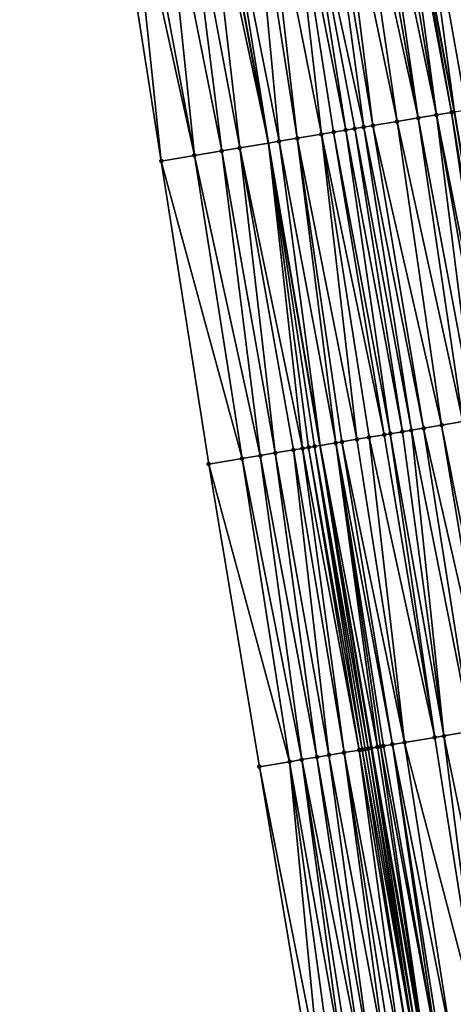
# Model space of a CAD drawing. Header units: feet. Extents: x 2004186 to 2014793, y 836912 to 864902.
# Tile 308 of 656: x 2010622 to 2010650, y 846880 to 846944. Entities that reach past the tile are written whole.
import ezdxf

# ---------------------------------------------------------------- set-up
doc = ezdxf.new("R2010")
doc.units = ezdxf.units.FT
doc.header["$LTSCALE"] = 100
doc.header["$MEASUREMENT"] = 0
for name, color, linetype, lineweight in [('EP_Travel Lane', 5, 'Continuous', 40), ('GPL_Skip Line', 2, 'Continuous', 40), ('Road Shots', 4, 'Continuous', 200), ('Road X-Section', 30, 'Continuous', 13)]:
    doc.layers.add(name, color=color, linetype=linetype, lineweight=lineweight)
doc.layers.add('I-77 SB_MM21-27-Surface-Border', color=7, linetype='Continuous')
doc.layers.add('I-77 SB_MM21-27-Surface-TIN', color=7, linetype='Continuous')

msp = doc.modelspace()

# ---------------------------------------------------------------- linework, layer by layer
at = {"layer": 'EP_Travel Lane'}
msp.add_polyline3d([(2010677.264115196, 846679.8957871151, 433.1142516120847), (2010674.736842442, 846699.3669876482, 433.2019053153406), (2010671.918678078, 846719.1672689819, 433.2887954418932), (2010669.100510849, 846738.9675704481, 433.3704934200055), (2010666.282339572, 846758.7679003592, 433.44465182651), (2010663.46416889, 846778.5682260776, 433.5199631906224), (2010660.486418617, 846798.082984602, 433.5868052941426), (2010657.443720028, 846817.8500829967, 433.6497154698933), (2010654.401015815, 846837.6172179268, 433.6997751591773), (2010651.358319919, 846857.3842988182, 433.7687299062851), (2010648.058648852, 846876.8005139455, 433.7910083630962), (2010644.69201647, 846896.5152054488, 433.823985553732), (2010641.325387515, 846916.2298768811, 433.8697861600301), (2010637.958757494, 846935.9445545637, 433.9117111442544), (2010634.370501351, 846955.1070964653, 433.9211570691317), (2010630.685063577, 846974.7646020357, 433.9494990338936), (2010626.999623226, 846994.4221213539, 433.9498742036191)], dxfattribs=at)
at = {"layer": 'GPL_Skip Line'}
msp.add_polyline3d([(2010689.671370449, 846681.4867430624, 433.6147614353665), (2010687.142786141, 846701.1469352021, 433.692900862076), (2010684.294927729, 846720.9430096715, 433.7648871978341), (2010681.44706819, 846740.7390919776, 433.8348604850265), (2010678.599226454, 846760.5350505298, 433.9372402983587), (2010675.751368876, 846780.3311191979, 434.0107750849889), (2010672.714771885, 846799.9708357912, 434.0703447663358), (2010669.633122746, 846819.7319318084, 434.1279852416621), (2010666.551469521, 846839.4930540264, 434.1764418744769), (2010663.469819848, 846859.2541534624, 434.2328747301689), (2010660.154789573, 846878.8243072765, 434.2630681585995), (2010656.799110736, 846898.5408359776, 434.2936234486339), (2010653.443432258, 846918.2573625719, 434.3255015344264), (2010650.08775645, 846937.9738734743, 434.3675181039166), (2010646.490264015, 846957.3922642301, 434.3824924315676), (2010642.843041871, 846977.0569805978, 434.4017730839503), (2010639.195819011, 846996.7217008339, 434.413337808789)], dxfattribs=at)
at = {"layer": 'I-77 SB_MM21-27-Surface-Border', "color": 3, "linetype": 'ByBlock', "lineweight": -2}
msp.add_polyline3d([(2010673.884149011, 846679.4623075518, 432.9953123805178), (2010670.968931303, 846698.8263281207, 433.0674297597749), (2010666.739734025, 846718.4241916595, 433.0905831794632), (2010663.698368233, 846738.1925145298, 433.1519247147), (2010660.063090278, 846757.8755828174, 433.2006553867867), (2010657.021733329, 846777.6438441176, 433.2781053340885), (2010653.840795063, 846797.0570058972, 433.3262892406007), (2010650.787043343, 846816.8224404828, 433.3743096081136), (2010647.535641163, 846836.5573088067, 433.4320947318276), (2010644.086575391, 846856.2616958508, 433.470451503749), (2010640.666767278, 846875.5638248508, 433.47801483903), (2010637.365264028, 846895.2894187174, 433.5099921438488), (2010634.063763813, 846915.0149944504, 433.5535251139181), (2010630.95951894, 846934.7735903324, 433.5939798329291), (2010627.962514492, 846953.8988942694, 433.6438019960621), (2010623.863398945, 846973.4784115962, 433.6356946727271), (2010621.729653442, 846993.4284968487, 433.7041223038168)], dxfattribs=at)
at = {"layer": 'I-77 SB_MM21-27-Surface-TIN', "color": 128, "linetype": 'ByBlock', "lineweight": -2}
for points in [[(2010650.171198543, 846958.0862983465, 434.5266224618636), (2010647.419680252, 846957.567504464, 434.4181996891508), (2010653.052443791, 846938.4698957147, 434.4811353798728)], [(2010645.650847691, 846957.2339907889, 434.3554305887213), (2010644.864700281, 846957.0857603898, 434.3319127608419), (2010648.910021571, 846937.7768313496, 434.3193519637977)], [(2010646.240458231, 846957.3451636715, 434.3728951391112), (2010645.650847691, 846957.2339907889, 434.3554305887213), (2010648.910021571, 846937.7768313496, 434.3193519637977)], [(2010646.240458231, 846957.3451636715, 434.3728951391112), (2010649.896312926, 846937.9418445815, 434.3592145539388), (2010646.490264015, 846957.3922642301, 434.3824924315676)], [(2010646.240458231, 846957.3451636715, 434.3728951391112), (2010648.910021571, 846937.7768313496, 434.3193519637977), (2010649.896312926, 846937.9418445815, 434.3592145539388)], [(2010647.419680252, 846957.567504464, 434.4181996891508), (2010646.490264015, 846957.3922642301, 434.3824924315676), (2010650.08775645, 846937.9738734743, 434.3675181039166)], [(2010649.896312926, 846937.9418445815, 434.3592145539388), (2010650.08775645, 846937.9738734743, 434.3675181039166), (2010646.490264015, 846957.3922642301, 434.3824924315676)], [(2010647.419680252, 846957.567504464, 434.4181996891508), (2010650.08775645, 846937.9738734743, 434.3675181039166), (2010650.882605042, 846938.1068532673, 434.4019933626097)], [(2010647.419680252, 846957.567504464, 434.4181996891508), (2010650.882605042, 846938.1068532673, 434.4019933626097), (2010653.052443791, 846938.4698957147, 434.4811353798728)], [(2010642.30971817, 846956.6040276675, 434.2219408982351), (2010641.523570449, 846956.455798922, 434.1949729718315), (2010644.767599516, 846937.0837659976, 434.1582018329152)], [(2010643.48894058, 846956.8263663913, 434.271561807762), (2010642.30971817, 846956.6040276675, 434.2219408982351), (2010646.345667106, 846937.3477786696, 434.2274340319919)], [(2010642.30971817, 846956.6040276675, 434.2219408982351), (2010644.767599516, 846937.0837659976, 434.1582018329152), (2010646.345667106, 846937.3477786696, 434.2274340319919)], [(2010644.275089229, 846956.9745902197, 434.3087887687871), (2010643.48894058, 846956.8263663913, 434.271561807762), (2010647.726473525, 846937.578806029, 434.2775740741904)], [(2010643.48894058, 846956.8263663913, 434.271561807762), (2010646.345667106, 846937.3477786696, 434.2274340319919), (2010647.726473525, 846937.578806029, 434.2775740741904)], [(2010644.864700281, 846957.0857603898, 434.3319127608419), (2010644.275089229, 846956.9745902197, 434.3087887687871), (2010647.726473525, 846937.578806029, 434.2775740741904)], [(2010644.864700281, 846957.0857603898, 434.3319127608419), (2010647.726473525, 846937.578806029, 434.2775740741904), (2010648.910021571, 846937.7768313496, 434.3193519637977)], [(2010639.165127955, 846956.0111091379, 434.1214707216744), (2010637.592831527, 846955.7146568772, 434.0566224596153), (2010641.414217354, 846936.5226705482, 434.0550395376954)], [(2010639.951275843, 846956.1593369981, 434.150285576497), (2010639.165127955, 846956.0111091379, 434.1214707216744), (2010642.99227707, 846936.7867302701, 434.0940894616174)], [(2010639.165127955, 846956.0111091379, 434.1214707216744), (2010642.203247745, 846936.6546972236, 434.076608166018), (2010642.99227707, 846936.7867302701, 434.0940894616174)], [(2010639.165127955, 846956.0111091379, 434.1214707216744), (2010641.414217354, 846936.5226705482, 434.0550395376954), (2010642.203247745, 846936.6546972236, 434.076608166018)], [(2010641.523570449, 846956.455798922, 434.1949729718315), (2010639.951275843, 846956.1593369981, 434.150285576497), (2010644.175825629, 846936.9847525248, 434.1378340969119)], [(2010639.951275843, 846956.1593369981, 434.150285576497), (2010643.584051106, 846936.8857428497, 434.1150302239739), (2010644.175825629, 846936.9847525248, 434.1378340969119)], [(2010639.951275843, 846956.1593369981, 434.150285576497), (2010642.99227707, 846936.7867302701, 434.0940894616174), (2010643.584051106, 846936.8857428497, 434.1150302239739)], [(2010641.523570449, 846956.455798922, 434.1949729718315), (2010644.175825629, 846936.9847525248, 434.1378340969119), (2010644.767599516, 846937.0837659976, 434.1582018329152)], [(2010636.806683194, 846955.5664313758, 434.022885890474), (2010634.841312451, 846955.1958671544, 433.9395213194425), (2010638.652601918, 846936.060631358, 433.94479789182)], [(2010637.592831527, 846955.7146568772, 434.0566224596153), (2010636.806683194, 846955.5664313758, 434.022885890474), (2010639.836152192, 846936.2586433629, 433.9951177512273)], [(2010636.806683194, 846955.5664313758, 434.022885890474), (2010638.652601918, 846936.060631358, 433.94479789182), (2010639.836152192, 846936.2586433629, 433.9951177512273)], [(2010637.592831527, 846955.7146568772, 434.0566224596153), (2010639.836152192, 846936.2586433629, 433.9951177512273), (2010641.414217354, 846936.5226705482, 434.0550395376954)], [(2010632.482868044, 846954.7511875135, 433.8448564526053), (2010631.107108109, 846954.4917947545, 433.7819192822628), (2010634.90468797, 846935.4336216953, 433.7672636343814)], [(2010636.08823953, 846935.631626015, 433.8225134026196), (2010633.858627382, 846955.010583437, 433.9011911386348), (2010632.482868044, 846954.7511875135, 433.8448564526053)], [(2010636.08823953, 846935.631626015, 433.8225134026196), (2010632.482868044, 846954.7511875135, 433.8448564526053), (2010634.90468797, 846935.4336216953, 433.7672636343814)], [(2010633.858627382, 846955.010583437, 433.9011911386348), (2010637.958757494, 846935.9445545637, 433.9117111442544), (2010634.370501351, 846955.1070964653, 433.9211570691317)], [(2010636.08823953, 846935.631626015, 433.8225134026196), (2010637.958757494, 846935.9445545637, 433.9117111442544), (2010633.858627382, 846955.010583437, 433.9011911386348)], [(2010634.841312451, 846955.1958671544, 433.9395213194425), (2010634.370501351, 846955.1070964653, 433.9211570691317), (2010637.958757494, 846935.9445545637, 433.9117111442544)], [(2010638.652601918, 846936.060631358, 433.94479789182), (2010634.841312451, 846955.1958671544, 433.9395213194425), (2010637.958757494, 846935.9445545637, 433.9117111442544)], [(2010628.945199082, 846954.0841805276, 433.6768307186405), (2010627.962514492, 846953.8988942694, 433.6438019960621), (2010630.95951894, 846934.7735903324, 433.5939798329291)], [(2010629.534810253, 846954.1953500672, 433.7012703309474), (2010628.945199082, 846954.0841805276, 433.6768307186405), (2010633.129359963, 846935.1366191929, 433.6818375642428)], [(2010628.945199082, 846954.0841805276, 433.6768307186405), (2010630.95951894, 846934.7735903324, 433.5939798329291), (2010633.129359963, 846935.1366191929, 433.6818375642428)], [(2010631.107108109, 846954.4917947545, 433.7819192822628), (2010629.534810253, 846954.1953500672, 433.7012703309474), (2010633.129359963, 846935.1366191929, 433.6818375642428)], [(2010631.107108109, 846954.4917947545, 433.7819192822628), (2010633.129359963, 846935.1366191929, 433.6818375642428), (2010634.90468797, 846935.4336216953, 433.7672636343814)], [(2010646.345667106, 846937.3477786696, 434.2274340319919), (2010644.767599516, 846937.0837659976, 434.1582018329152), (2010649.252652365, 846917.5561881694, 434.1739014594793)], [(2010647.726473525, 846937.578806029, 434.2775740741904), (2010646.345667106, 846937.3477786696, 434.2274340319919), (2010650.633459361, 846917.7872120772, 434.2262598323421)], [(2010646.345667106, 846937.3477786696, 434.2274340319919), (2010649.252652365, 846917.5561881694, 434.1739014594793), (2010650.633459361, 846917.7872120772, 434.2262598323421)], [(2010648.910021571, 846937.7768313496, 434.3193519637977), (2010647.726473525, 846937.578806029, 434.2775740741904), (2010651.422491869, 846917.9192261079, 434.255942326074)], [(2010647.726473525, 846937.578806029, 434.2775740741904), (2010650.633459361, 846917.7872120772, 434.2262598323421), (2010651.422491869, 846917.9192261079, 434.255942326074)], [(2010649.896312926, 846937.9418445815, 434.3592145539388), (2010648.910021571, 846937.7768313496, 434.3193519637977), (2010652.803299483, 846918.1502463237, 434.3106689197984)], [(2010648.910021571, 846937.7768313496, 434.3193519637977), (2010652.408784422, 846918.0842321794, 434.3004009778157), (2010652.803299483, 846918.1502463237, 434.3106689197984)], [(2010648.910021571, 846937.7768313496, 434.3193519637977), (2010651.422491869, 846917.9192261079, 434.255942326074), (2010652.408784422, 846918.0842321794, 434.3004009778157)], [(2010649.896312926, 846937.9418445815, 434.3592145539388), (2010653.197813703, 846918.2162654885, 434.3177162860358), (2010650.08775645, 846937.9738734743, 434.3675181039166)], [(2010649.896312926, 846937.9418445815, 434.3592145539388), (2010652.803299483, 846918.1502463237, 434.3106689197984), (2010653.197813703, 846918.2162654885, 434.3177162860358)], [(2010642.99227707, 846936.7867302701, 434.0940894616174), (2010642.203247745, 846936.6546972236, 434.076608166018), (2010645.899266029, 846916.9951176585, 434.0547314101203)], [(2010643.584051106, 846936.8857428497, 434.1150302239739), (2010642.99227707, 846936.7867302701, 434.0940894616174), (2010646.688296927, 846917.1271413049, 434.0782453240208)], [(2010642.99227707, 846936.7867302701, 434.0940894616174), (2010645.899266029, 846916.9951176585, 434.0547314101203), (2010646.688296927, 846917.1271413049, 434.0782453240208)], [(2010644.175825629, 846936.9847525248, 434.1378340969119), (2010643.584051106, 846936.8857428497, 434.1150302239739), (2010647.280069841, 846917.2261605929, 434.0948843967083)], [(2010643.584051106, 846936.8857428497, 434.1150302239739), (2010646.688296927, 846917.1271413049, 434.0782453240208), (2010647.280069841, 846917.2261605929, 434.0948843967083)], [(2010644.767599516, 846937.0837659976, 434.1582018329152), (2010644.175825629, 846936.9847525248, 434.1378340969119), (2010648.069102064, 846917.3581763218, 434.1234771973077)], [(2010644.175825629, 846936.9847525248, 434.1378340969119), (2010647.280069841, 846917.2261605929, 434.0948843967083), (2010648.069102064, 846917.3581763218, 434.1234771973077)], [(2010644.767599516, 846937.0837659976, 434.1582018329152), (2010648.069102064, 846917.3581763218, 434.1234771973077), (2010649.252652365, 846917.5561881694, 434.1739014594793)], [(2010638.652601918, 846936.060631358, 433.94479789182), (2010637.958757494, 846935.9445545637, 433.9117111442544), (2010641.325387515, 846916.2298768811, 433.8697861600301)], [(2010639.836152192, 846936.2586433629, 433.9951177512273), (2010638.652601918, 846936.060631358, 433.94479789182), (2010642.348620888, 846916.4010476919, 433.9255414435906)], [(2010638.652601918, 846936.060631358, 433.94479789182), (2010641.325387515, 846916.2298768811, 433.8697861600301), (2010642.348620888, 846916.4010476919, 433.9255414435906)], [(2010641.414217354, 846936.5226705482, 434.0550395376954), (2010639.836152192, 846936.2586433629, 433.9951177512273), (2010643.729426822, 846916.6320779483, 433.9738272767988)], [(2010639.836152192, 846936.2586433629, 433.9951177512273), (2010642.743137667, 846916.4670515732, 433.9423930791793), (2010643.729426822, 846916.6320779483, 433.9738272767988)], [(2010639.836152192, 846936.2586433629, 433.9951177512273), (2010642.348620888, 846916.4010476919, 433.9255414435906), (2010642.743137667, 846916.4670515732, 433.9423930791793)], [(2010642.203247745, 846936.6546972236, 434.076608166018), (2010641.414217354, 846936.5226705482, 434.0550395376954), (2010645.504749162, 846916.9291143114, 434.037537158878)], [(2010641.414217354, 846936.5226705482, 434.0550395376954), (2010644.518457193, 846916.7641047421, 433.9953220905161), (2010645.504749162, 846916.9291143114, 434.037537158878)], [(2010641.414217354, 846936.5226705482, 434.0550395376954), (2010643.729426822, 846916.6320779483, 433.9738272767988), (2010644.518457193, 846916.7641047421, 433.9953220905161)], [(2010642.203247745, 846936.6546972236, 434.076608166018), (2010645.504749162, 846916.9291143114, 434.037537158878), (2010645.899266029, 846916.9951176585, 434.0547314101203)], [(2010637.417155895, 846915.5760306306, 433.694717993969), (2010634.90468797, 846935.4336216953, 433.7672636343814), (2010633.129359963, 846935.1366191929, 433.6818375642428)], [(2010636.08823953, 846935.631626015, 433.8225134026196), (2010634.90468797, 846935.4336216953, 433.7672636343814), (2010638.403448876, 846915.7410341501, 433.740813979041)], [(2010638.403448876, 846915.7410341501, 433.740813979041), (2010634.90468797, 846935.4336216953, 433.7672636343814), (2010637.417155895, 846915.5760306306, 433.694717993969)], [(2010636.08823953, 846935.631626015, 433.8225134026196), (2010640.178775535, 846916.0380447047, 433.8210797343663), (2010637.958757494, 846935.9445545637, 433.9117111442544)], [(2010636.08823953, 846935.631626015, 433.8225134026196), (2010638.403448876, 846915.7410341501, 433.740813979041), (2010639.587000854, 846915.9390359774, 433.7976660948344)], [(2010636.08823953, 846935.631626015, 433.8225134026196), (2010639.587000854, 846915.9390359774, 433.7976660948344), (2010640.178775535, 846916.0380447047, 433.8210797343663)], [(2010640.967807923, 846916.1700594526, 433.8503018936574), (2010641.325387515, 846916.2298768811, 433.8697861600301), (2010637.958757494, 846935.9445545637, 433.9117111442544)], [(2010640.967807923, 846916.1700594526, 433.8503018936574), (2010637.958757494, 846935.9445545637, 433.9117111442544), (2010640.573291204, 846916.1040552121, 433.8336807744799)], [(2010640.573291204, 846916.1040552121, 433.8336807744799), (2010637.958757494, 846935.9445545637, 433.9117111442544), (2010640.178775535, 846916.0380447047, 433.8210797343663)], [(2010636.233605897, 846915.3780169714, 433.6454559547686), (2010633.129359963, 846935.1366191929, 433.6818375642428), (2010630.95951894, 846934.7735903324, 433.5939798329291)], [(2010636.233605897, 846915.3780169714, 433.6454559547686), (2010630.95951894, 846934.7735903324, 433.5939798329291), (2010634.063763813, 846915.0149944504, 433.5535251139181)], [(2010637.417155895, 846915.5760306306, 433.694717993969), (2010633.129359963, 846935.1366191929, 433.6818375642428), (2010636.233605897, 846915.3780169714, 433.6454559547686)], [(2010649.252652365, 846917.5561881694, 434.1739014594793), (2010648.069102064, 846917.3581763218, 434.1234771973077), (2010652.554154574, 846897.8306005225, 434.1379702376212)], [(2010650.633459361, 846917.7872120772, 434.2262598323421), (2010649.252652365, 846917.5561881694, 434.1739014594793), (2010653.145929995, 846897.9296048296, 434.164217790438)], [(2010649.252652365, 846917.5561881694, 434.1739014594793), (2010652.554154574, 846897.8306005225, 434.1379702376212), (2010653.145929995, 846897.9296048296, 434.164217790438)], [(2010645.504749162, 846916.9291143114, 434.037537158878), (2010644.518457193, 846916.7641047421, 433.9953220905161), (2010648.806251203, 846897.2035276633, 434.0009753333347)], [(2010645.899266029, 846916.9951176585, 434.0547314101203), (2010645.504749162, 846916.9291143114, 434.037537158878), (2010648.806251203, 846897.2035276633, 434.0009753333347)], [(2010646.688296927, 846917.1271413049, 434.0782453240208), (2010645.899266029, 846916.9951176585, 434.0547314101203), (2010649.398025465, 846897.3025388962, 434.022780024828)], [(2010645.899266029, 846916.9951176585, 434.0547314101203), (2010648.806251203, 846897.2035276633, 434.0009753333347), (2010649.398025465, 846897.3025388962, 434.022780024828)], [(2010647.280069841, 846917.2261605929, 434.0948843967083), (2010646.688296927, 846917.1271413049, 434.0782453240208), (2010649.398025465, 846897.3025388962, 434.022780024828)], [(2010648.069102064, 846917.3581763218, 434.1234771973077), (2010647.280069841, 846917.2261605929, 434.0948843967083), (2010651.173345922, 846897.5995865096, 434.0792680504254)], [(2010647.280069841, 846917.2261605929, 434.0948843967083), (2010649.398025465, 846897.3025388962, 434.022780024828), (2010651.173345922, 846897.5995865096, 434.0792680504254)], [(2010648.069102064, 846917.3581763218, 434.1234771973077), (2010651.173345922, 846897.5995865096, 434.0792680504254), (2010652.554154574, 846897.8306005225, 434.1379702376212)], [(2010640.967807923, 846916.1700594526, 433.8503018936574), (2010640.573291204, 846916.1040552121, 433.8336807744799), (2010644.072050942, 846896.4114746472, 433.8029000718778)], [(2010640.967807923, 846916.1700594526, 433.8503018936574), (2010644.466564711, 846896.477496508, 433.8082169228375), (2010641.325387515, 846916.2298768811, 433.8697861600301)], [(2010640.967807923, 846916.1700594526, 433.8503018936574), (2010644.072050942, 846896.4114746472, 433.8029000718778), (2010644.269306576, 846896.4444930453, 433.8007680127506)], [(2010640.967807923, 846916.1700594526, 433.8503018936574), (2010644.269306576, 846896.4444930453, 433.8007680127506), (2010644.466564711, 846896.477496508, 433.8082169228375)], [(2010642.348620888, 846916.4010476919, 433.9255414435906), (2010641.325387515, 846916.2298768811, 433.8697861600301), (2010645.058345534, 846896.5764685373, 433.855170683)], [(2010644.663824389, 846896.5104907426, 433.8215855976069), (2010644.69201647, 846896.5152054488, 433.823985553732), (2010641.325387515, 846916.2298768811, 433.8697861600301)], [(2010645.058345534, 846896.5764685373, 433.855170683), (2010641.325387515, 846916.2298768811, 433.8697861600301), (2010644.69201647, 846896.5152054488, 433.823985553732)], [(2010644.663824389, 846896.5104907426, 433.8215855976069), (2010641.325387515, 846916.2298768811, 433.8697861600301), (2010644.466564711, 846896.477496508, 433.8082169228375)], [(2010642.743137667, 846916.4670515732, 433.9423930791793), (2010642.348620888, 846916.4010476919, 433.9255414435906), (2010646.044639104, 846896.7414685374, 433.9035215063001)], [(2010642.348620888, 846916.4010476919, 433.9255414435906), (2010645.452864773, 846896.6424577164, 433.8814524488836), (2010646.044639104, 846896.7414685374, 433.9035215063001)], [(2010642.348620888, 846916.4010476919, 433.9255414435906), (2010645.255605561, 846896.6094606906, 433.869874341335), (2010645.452864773, 846896.6424577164, 433.8814524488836)], [(2010642.348620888, 846916.4010476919, 433.9255414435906), (2010645.058345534, 846896.5764685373, 433.855170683), (2010645.255605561, 846896.6094606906, 433.869874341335)], [(2010643.729426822, 846916.6320779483, 433.9738272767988), (2010642.743137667, 846916.4670515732, 433.9423930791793), (2010646.833670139, 846896.8734913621, 433.9275603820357)], [(2010642.743137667, 846916.4670515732, 433.9423930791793), (2010646.044639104, 846896.7414685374, 433.9035215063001), (2010646.833670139, 846896.8734913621, 433.9275603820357)], [(2010644.518457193, 846916.7641047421, 433.9953220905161), (2010643.729426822, 846916.6320779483, 433.9738272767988), (2010646.833670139, 846896.8734913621, 433.9275603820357)], [(2010644.518457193, 846916.7641047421, 433.9953220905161), (2010646.833670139, 846896.8734913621, 433.9275603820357), (2010648.806251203, 846897.2035276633, 434.0009753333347)], [(2010637.417155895, 846915.5760306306, 433.694717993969), (2010636.233605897, 846915.3780169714, 433.6454559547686), (2010640.126883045, 846895.7514365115, 433.633960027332)], [(2010638.403448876, 846915.7410341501, 433.740813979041), (2010637.417155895, 846915.5760306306, 433.694717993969), (2010641.113174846, 846895.9164470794, 433.6755317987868)], [(2010637.417155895, 846915.5760306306, 433.694717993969), (2010640.126883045, 846895.7514365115, 433.633960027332), (2010641.113174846, 846895.9164470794, 433.6755317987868)], [(2010639.587000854, 846915.9390359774, 433.7976660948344), (2010638.403448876, 846915.7410341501, 433.740813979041), (2010641.902210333, 846896.048443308, 433.7166319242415)], [(2010638.403448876, 846915.7410341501, 433.740813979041), (2010641.113174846, 846895.9164470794, 433.6755317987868), (2010641.902210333, 846896.048443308, 433.7166319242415)], [(2010640.178775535, 846916.0380447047, 433.8210797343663), (2010639.587000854, 846915.9390359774, 433.7976660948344), (2010642.88850176, 846896.2134561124, 433.756768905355)], [(2010639.587000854, 846915.9390359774, 433.7976660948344), (2010641.902210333, 846896.048443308, 433.7166319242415), (2010642.88850176, 846896.2134561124, 433.756768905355)], [(2010640.573291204, 846916.1040552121, 433.8336807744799), (2010640.178775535, 846916.0380447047, 433.8210797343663), (2010643.874793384, 846896.3784677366, 433.7976629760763)], [(2010640.178775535, 846916.0380447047, 433.8210797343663), (2010642.88850176, 846896.2134561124, 433.756768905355), (2010643.874793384, 846896.3784677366, 433.7976629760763)], [(2010640.573291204, 846916.1040552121, 433.8336807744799), (2010643.874793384, 846896.3784677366, 433.7976629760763), (2010644.072050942, 846896.4114746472, 433.8029000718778)], [(2010636.233605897, 846915.3780169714, 433.6454559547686), (2010634.063763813, 846915.0149944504, 433.5535251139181), (2010639.337849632, 846895.6194278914, 433.6008091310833)], [(2010639.337849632, 846895.6194278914, 433.6008091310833), (2010634.063763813, 846915.0149944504, 433.5535251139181), (2010637.365264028, 846895.2894187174, 433.5099921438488)], [(2010636.233605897, 846915.3780169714, 433.6454559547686), (2010639.337849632, 846895.6194278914, 433.6008091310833), (2010640.126883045, 846895.7514365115, 433.633960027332)], [(2010651.173345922, 846897.5995865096, 434.0792680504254), (2010649.398025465, 846897.3025388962, 434.022780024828), (2010653.488559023, 846877.7089722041, 434.0120480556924)], [(2010648.806251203, 846897.2035276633, 434.0009753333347), (2010646.833670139, 846896.8734913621, 433.9275603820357), (2010651.910493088, 846877.4449496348, 433.9491650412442)], [(2010649.398025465, 846897.3025388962, 434.022780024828), (2010648.806251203, 846897.2035276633, 434.0009753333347), (2010651.910493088, 846877.4449496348, 433.9491650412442)], [(2010649.398025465, 846897.3025388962, 434.022780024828), (2010651.910493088, 846877.4449496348, 433.9491650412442), (2010653.488559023, 846877.7089722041, 434.0120480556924)], [(2010643.874793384, 846896.3784677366, 433.7976629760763), (2010642.88850176, 846896.2134561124, 433.756768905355), (2010646.584518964, 846876.553883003, 433.7308148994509)], [(2010644.072050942, 846896.4114746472, 433.8029000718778), (2010643.874793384, 846896.3784677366, 433.7976629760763), (2010647.176294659, 846876.652885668, 433.7581158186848)], [(2010643.874793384, 846896.3784677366, 433.7976629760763), (2010646.584518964, 846876.553883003, 433.7308148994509), (2010647.176294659, 846876.652885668, 433.7581158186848)], [(2010644.269306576, 846896.4444930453, 433.8007680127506), (2010644.072050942, 846896.4114746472, 433.8029000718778), (2010647.57080867, 846876.7189060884, 433.7643565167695)], [(2010644.072050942, 846896.4114746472, 433.8029000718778), (2010647.176294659, 846876.652885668, 433.7581158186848), (2010647.57080867, 846876.7189060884, 433.7643565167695)], [(2010644.466564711, 846896.477496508, 433.8082169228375), (2010644.269306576, 846896.4444930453, 433.8007680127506), (2010647.57080867, 846876.7189060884, 433.7643565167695)], [(2010644.663824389, 846896.5104907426, 433.8215855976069), (2010644.466564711, 846896.477496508, 433.8082169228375), (2010647.768067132, 846876.7519075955, 433.7730598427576)], [(2010644.466564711, 846896.477496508, 433.8082169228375), (2010647.57080867, 846876.7189060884, 433.7643565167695), (2010647.768067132, 846876.7519075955, 433.7730598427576)], [(2010644.663824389, 846896.5104907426, 433.8215855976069), (2010648.058648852, 846876.8005139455, 433.7910083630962), (2010644.69201647, 846896.5152054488, 433.823985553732)], [(2010644.663824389, 846896.5104907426, 433.8215855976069), (2010647.768067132, 846876.7519075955, 433.7730598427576), (2010648.058648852, 846876.8005139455, 433.7910083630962)], [(2010645.058345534, 846896.5764685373, 433.855170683), (2010644.69201647, 846896.5152054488, 433.823985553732), (2010648.162585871, 846876.8178997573, 433.797428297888)], [(2010648.162585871, 846876.8178997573, 433.797428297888), (2010644.69201647, 846896.5152054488, 433.823985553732), (2010648.058648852, 846876.8005139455, 433.7910083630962)], [(2010645.255605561, 846896.6094606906, 433.869874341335), (2010645.058345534, 846896.5764685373, 433.855170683), (2010648.162585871, 846876.8178997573, 433.797428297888)], [(2010645.452864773, 846896.6424577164, 433.8814524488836), (2010645.255605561, 846896.6094606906, 433.869874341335), (2010648.951624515, 846876.9498771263, 433.8506265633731)], [(2010645.255605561, 846896.6094606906, 433.869874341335), (2010648.162585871, 846876.8178997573, 433.797428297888), (2010648.951624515, 846876.9498771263, 433.8506265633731)], [(2010646.044639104, 846896.7414685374, 433.9035215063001), (2010645.452864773, 846896.6424577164, 433.8814524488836), (2010648.951624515, 846876.9498771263, 433.8506265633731)], [(2010646.833670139, 846896.8734913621, 433.9275603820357), (2010646.044639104, 846896.7414685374, 433.9035215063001), (2010649.937912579, 846877.1149100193, 433.8778766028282)], [(2010646.044639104, 846896.7414685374, 433.9035215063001), (2010649.14888277, 846876.9828798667, 433.8585387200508), (2010649.937912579, 846877.1149100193, 433.8778766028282)], [(2010646.044639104, 846896.7414685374, 433.9035215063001), (2010648.951624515, 846876.9498771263, 433.8506265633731), (2010649.14888277, 846876.9828798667, 433.8585387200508)], [(2010646.833670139, 846896.8734913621, 433.9275603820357), (2010649.937912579, 846877.1149100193, 433.8778766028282), (2010651.910493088, 846877.4449496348, 433.9491650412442)], [(2010640.126883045, 846895.7514365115, 433.633960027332), (2010639.337849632, 846895.6194278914, 433.6008091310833), (2010642.836609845, 846875.9268444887, 433.5717889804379)], [(2010641.113174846, 846895.9164470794, 433.6755317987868), (2010640.126883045, 846895.7514365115, 433.633960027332), (2010644.020160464, 846876.1248544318, 433.6234312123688)], [(2010640.126883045, 846895.7514365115, 433.633960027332), (2010643.231126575, 846875.9928486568, 433.5884552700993), (2010644.020160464, 846876.1248544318, 433.6234312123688)], [(2010640.126883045, 846895.7514365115, 433.633960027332), (2010642.836609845, 846875.9268444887, 433.5717889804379), (2010643.231126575, 846875.9928486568, 433.5884552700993)], [(2010641.902210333, 846896.048443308, 433.7166319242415), (2010641.113174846, 846895.9164470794, 433.6755317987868), (2010644.611935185, 846876.2238629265, 433.6469925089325)], [(2010641.113174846, 846895.9164470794, 433.6755317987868), (2010644.020160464, 846876.1248544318, 433.6234312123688), (2010644.611935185, 846876.2238629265, 433.6469925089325)], [(2010642.88850176, 846896.2134561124, 433.756768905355), (2010641.902210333, 846896.048443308, 433.7166319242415), (2010645.598229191, 846876.3888603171, 433.6970170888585)], [(2010641.902210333, 846896.048443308, 433.7166319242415), (2010644.611935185, 846876.2238629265, 433.6469925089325), (2010645.598229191, 846876.3888603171, 433.6970170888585)], [(2010642.88850176, 846896.2134561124, 433.756768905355), (2010645.992745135, 846876.4548691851, 433.7106685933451), (2010646.584518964, 846876.553883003, 433.7308148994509)], [(2010642.88850176, 846896.2134561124, 433.756768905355), (2010645.598229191, 846876.3888603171, 433.6970170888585), (2010645.992745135, 846876.4548691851, 433.7106685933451)], [(2010639.337849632, 846895.6194278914, 433.6008091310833), (2010637.365264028, 846895.2894187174, 433.5099921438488), (2010641.258543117, 846875.6628266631, 433.5058627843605)], [(2010637.365264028, 846895.2894187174, 433.5099921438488), (2010640.666767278, 846875.5638248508, 433.47801483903), (2010641.258543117, 846875.6628266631, 433.5058627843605)], [(2010639.337849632, 846895.6194278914, 433.6008091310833), (2010642.047575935, 846875.7948388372, 433.5367336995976), (2010642.836609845, 846875.9268444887, 433.5717889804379)], [(2010639.337849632, 846895.6194278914, 433.6008091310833), (2010641.258543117, 846875.6628266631, 433.5058627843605), (2010642.047575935, 846875.7948388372, 433.5367336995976)]]:
    msp.add_3dface(points, dxfattribs=at)
at = {"layer": 'Road Shots', "lineweight": 100}
for p in [(2010646.345667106, 846937.3477786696, 434.2274340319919), (2010647.726473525, 846937.578806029, 434.2775740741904), (2010648.910021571, 846937.7768313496, 434.3193519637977), (2010649.896312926, 846937.9418445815, 434.3592145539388), (2010642.99227707, 846936.7867302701, 434.0940894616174), (2010643.584051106, 846936.8857428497, 434.1150302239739), (2010644.175825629, 846936.9847525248, 434.1378340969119), (2010644.767599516, 846937.0837659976, 434.1582018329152), (2010638.652601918, 846936.060631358, 433.94479789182), (2010639.836152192, 846936.2586433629, 433.9951177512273), (2010641.414217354, 846936.5226705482, 434.0550395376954), (2010642.203247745, 846936.6546972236, 434.076608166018), (2010634.90468797, 846935.4336216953, 433.7672636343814), (2010636.08823953, 846935.631626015, 433.8225134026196), (2010630.95951894, 846934.7735903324, 433.5939798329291), (2010633.129359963, 846935.1366191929, 433.6818375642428), (2010649.252652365, 846917.5561881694, 434.1739014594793), (2010645.504749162, 846916.9291143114, 434.037537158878), (2010645.899266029, 846916.9951176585, 434.0547314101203), (2010646.688296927, 846917.1271413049, 434.0782453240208), (2010647.280069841, 846917.2261605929, 434.0948843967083), (2010648.069102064, 846917.3581763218, 434.1234771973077), (2010640.967807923, 846916.1700594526, 433.8503018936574), (2010642.348620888, 846916.4010476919, 433.9255414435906), (2010642.743137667, 846916.4670515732, 433.9423930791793), (2010643.729426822, 846916.6320779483, 433.9738272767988), (2010644.518457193, 846916.7641047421, 433.9953220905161), (2010637.417155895, 846915.5760306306, 433.694717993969), (2010638.403448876, 846915.7410341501, 433.740813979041), (2010639.587000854, 846915.9390359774, 433.7976660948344), (2010640.178775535, 846916.0380447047, 433.8210797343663), (2010640.573291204, 846916.1040552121, 433.8336807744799), (2010634.063763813, 846915.0149944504, 433.5535251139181), (2010636.233605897, 846915.3780169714, 433.6454559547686), (2010648.806251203, 846897.2035276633, 434.0009753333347), (2010649.398025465, 846897.3025388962, 434.022780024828), (2010643.874793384, 846896.3784677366, 433.7976629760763), (2010644.072050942, 846896.4114746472, 433.8029000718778), (2010644.269306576, 846896.4444930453, 433.8007680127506), (2010644.466564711, 846896.477496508, 433.8082169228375), (2010644.663824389, 846896.5104907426, 433.8215855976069), (2010645.058345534, 846896.5764685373, 433.855170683), (2010645.255605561, 846896.6094606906, 433.869874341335), (2010645.452864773, 846896.6424577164, 433.8814524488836), (2010646.044639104, 846896.7414685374, 433.9035215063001), (2010646.833670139, 846896.8734913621, 433.9275603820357), (2010640.126883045, 846895.7514365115, 433.633960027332), (2010641.113174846, 846895.9164470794, 433.6755317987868), (2010641.902210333, 846896.048443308, 433.7166319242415), (2010642.88850176, 846896.2134561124, 433.756768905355), (2010637.365264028, 846895.2894187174, 433.5099921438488), (2010639.337849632, 846895.6194278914, 433.6008091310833)]:
    msp.add_point(p, dxfattribs=at)
at = {"layer": 'Road X-Section', "extrusion": (-0.1650751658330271, 0.9862797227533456, 0.001580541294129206), "elevation": 503410.0399284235, "flags": 128}
msp.add_lwpolyline([(-2122855.095079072, -362.0668283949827), (-2122857.295079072, -361.9789705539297), (-2122859.095079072, -361.8935443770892), (-2122860.295079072, -361.8382945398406), (-2122862.895079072, -361.7160098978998), (-2122864.095079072, -361.6656899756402), (-2122865.695079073, -361.6057681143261), (-2122866.495079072, -361.584199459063), (-2122867.295079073, -361.5667181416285), (-2122867.895079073, -361.5457773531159), (-2122868.495079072, -361.5229734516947), (-2122869.095079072, -361.5026056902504), (-2122870.695079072, -361.4333734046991), (-2122872.095079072, -361.3832332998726), (-2122873.295079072, -361.3414553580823), (-2122874.295079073, -361.3015927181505), (-2122875.295079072, -361.2588138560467), (-2122877.495079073, -361.1796717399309), (-2122879.895079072, -361.1033930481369), (-2122880.895079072, -361.0729987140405), (-2122882.695079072, -361.0048449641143), (-2122884.095079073, -360.9525713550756), (-2122885.495079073, -360.8950719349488), (-2122886.495079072, -360.8618954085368), (-2122888.295079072, -360.79344324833), (-2122889.095079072, -360.7653897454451), (-2122890.295079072, -360.7145936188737), (-2122892.295079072, -360.6399765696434), (-2122894.695079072, -360.5459618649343), (-2122895.495079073, -360.5131591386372), (-2122897.095079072, -360.4574464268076), (-2122897.495079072, -360.4451428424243), (-2122897.895079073, -360.4286812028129), (-2122898.295079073, -360.4070796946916), (-2122898.895079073, -360.3722095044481), (-2122899.295079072, -360.3536770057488), (-2122900.295079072, -360.323741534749), (-2122901.495079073, -360.2776366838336), (-2122902.495079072, -360.2460201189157), (-2122903.295079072, -360.2237257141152), (-2122904.895079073, -360.1703464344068)], dxfattribs=at)
at = {"layer": 'Road X-Section', "extrusion": (-0.1650751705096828, 0.9862797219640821, 0.001580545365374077), "elevation": 503390.0298585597, "flags": 128}
msp.add_lwpolyline([(-2122854.897466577, -362.0777058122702), (-2122857.097466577, -361.9857748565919), (-2122858.297466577, -361.93651275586), (-2122859.297466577, -361.8904167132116), (-2122860.497466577, -361.8335645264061), (-2122861.097466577, -361.8101508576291), (-2122861.497466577, -361.7975498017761), (-2122861.897466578, -361.7809286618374), (-2122863.297466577, -361.7056890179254), (-2122863.697466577, -361.6888373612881), (-2122864.697466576, -361.6574031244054), (-2122865.497466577, -361.6359082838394), (-2122866.497466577, -361.5936931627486), (-2122866.897466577, -361.5764988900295), (-2122867.697466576, -361.5529849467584), (-2122868.297466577, -361.5363458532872), (-2122869.097466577, -361.5077530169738), (-2122870.297466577, -361.4573286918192), (-2122871.697466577, -361.4049702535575), (-2122872.497466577, -361.3752877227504), (-2122873.497466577, -361.3308290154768), (-2122873.897466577, -361.3205610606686), (-2122874.297466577, -361.3135136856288), (-2122874.497466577, -361.3078141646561), (-2122876.497466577, -361.2227393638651), (-2122878.097466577, -361.170131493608), (-2122878.897466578, -361.144305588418), (-2122879.897466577, -361.1039047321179), (-2122880.497466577, -361.0801083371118), (-2122880.897466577, -361.0708600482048), (-2122881.497466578, -361.060247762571), (-2122882.097466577, -361.0451650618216), (-2122882.297466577, -361.0389451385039), (-2122882.697466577, -361.0204315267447), (-2122883.097466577, -361.0001435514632), (-2122884.297466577, -360.9548285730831), (-2122885.097466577, -360.9167872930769), (-2122885.497466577, -360.9021259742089), (-2122886.697466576, -360.8666421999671), (-2122888.297466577, -360.8097540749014), (-2122889.697466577, -360.7541076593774), (-2122891.097466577, -360.6931266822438), (-2122892.697466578, -360.6271305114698), (-2122894.297466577, -360.5645592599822), (-2122895.497466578, -360.5243700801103), (-2122896.697466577, -360.4763081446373), (-2122897.897466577, -360.4390004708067), (-2122898.097466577, -360.433057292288), (-2122898.297466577, -360.4236288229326), (-2122898.497466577, -360.4098446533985), (-2122898.897466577, -360.3777194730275), (-2122899.097466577, -360.3653267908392), (-2122899.297466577, -360.3566307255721), (-2122899.697466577, -360.3464682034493), (-2122900.097466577, -360.3402133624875), (-2122900.297466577, -360.3355618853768), (-2122900.497466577, -360.32873543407), (-2122901.097466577, -360.298518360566), (-2122902.297466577, -360.257258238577), (-2122903.897466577, -360.2039581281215), (-2122904.497466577, -360.1893113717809), (-2122905.497466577, -360.1547020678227)], dxfattribs=at)
at = {"layer": 'Road X-Section', "extrusion": (-0.1650751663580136, 0.9862797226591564, 0.001580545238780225), "elevation": 503370.0387947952, "flags": 128}
msp.add_lwpolyline([(-2122854.895347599, -362.0895782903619), (-2122856.895347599, -361.9987611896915), (-2122857.695347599, -361.9656102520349), (-2122858.695347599, -361.9240384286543), (-2122859.495347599, -361.8829382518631), (-2122860.495347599, -361.8428012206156), (-2122861.495347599, -361.801907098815), (-2122861.695347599, -361.7966699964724), (-2122861.895347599, -361.7988020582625), (-2122862.095347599, -361.7913531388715), (-2122862.295347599, -361.7779844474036), (-2122862.695347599, -361.7443993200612), (-2122862.895347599, -361.7296956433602), (-2122863.0953476, -361.7181175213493), (-2122863.695347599, -361.6960484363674), (-2122864.495347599, -361.6720095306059), (-2122866.495347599, -361.5985944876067), (-2122867.095347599, -361.5767897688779), (-2122868.895347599, -361.5203016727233), (-2122870.295347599, -361.4615994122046), (-2122870.895347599, -361.435351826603), (-2122872.295347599, -361.3899521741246), (-2122873.095347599, -361.3542217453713), (-2122873.295347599, -361.3472768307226), (-2122874.095347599, -361.3291629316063), (-2122874.295347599, -361.3217677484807), (-2122875.295347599, -361.269716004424), (-2122875.695347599, -361.2528788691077), (-2122877.495347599, -361.1962393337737), (-2122878.2953476, -361.1671044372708), (-2122880.295347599, -361.1000846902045), (-2122881.895347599, -361.0486126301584), (-2122882.695347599, -361.0220890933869), (-2122883.495347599, -360.9895926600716), (-2122884.8953476, -360.9228597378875), (-2122885.295347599, -360.9081432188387), (-2122886.0953476, -360.8865288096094), (-2122886.895347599, -360.8553546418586), (-2122887.495347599, -360.8366131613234), (-2122888.295347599, -360.8063939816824), (-2122889.295347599, -360.768236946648), (-2122892.095347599, -360.654761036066), (-2122892.895347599, -360.621566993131), (-2122893.895347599, -360.5893880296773), (-2122895.495347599, -360.5302837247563), (-2122896.495347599, -360.4895335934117), (-2122896.895347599, -360.4748718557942), (-2122897.495347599, -360.4586481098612), (-2122898.295347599, -360.438853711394), (-2122898.495347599, -360.4246548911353), (-2122898.895347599, -360.3813761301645), (-2122899.095347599, -360.3627604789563), (-2122899.295347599, -360.3515593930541), (-2122899.495347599, -360.348102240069), (-2122899.895347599, -360.3477224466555), (-2122900.095347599, -360.3437626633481), (-2122900.295347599, -360.3359178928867), (-2122900.495347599, -360.3253973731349), (-2122901.095347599, -360.2848311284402), (-2122901.295347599, -360.2750619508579), (-2122902.095347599, -360.2462425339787), (-2122902.495347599, -360.2312291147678), (-2122903.895347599, -360.1822585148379), (-2122904.895347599, -360.1480008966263), (-2122905.495347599, -360.1262872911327), (-2122905.695347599, -360.1202971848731)], dxfattribs=at)
at = {"layer": 'Road X-Section', "extrusion": (-0.1650751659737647, 0.9862797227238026, 0.001580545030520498), "elevation": 503350.0396220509, "flags": 128}
msp.add_lwpolyline([(-2122854.89515149, -362.0898411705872), (-2122855.49515149, -362.0619931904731), (-2122856.29515149, -362.031122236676), (-2122857.09515149, -361.9960669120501), (-2122857.49515149, -361.9794006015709), (-2122858.295151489, -361.9444246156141), (-2122858.89515149, -361.9208632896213), (-2122859.89515149, -361.8708386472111), (-2122860.295151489, -361.8571871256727), (-2122860.895151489, -361.8370407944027), (-2122861.49515149, -361.8097398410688), (-2122861.89515149, -361.8034991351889), (-2122862.09515149, -361.79479579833), (-2122862.49515149, -361.7704273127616), (-2122863.29515149, -361.7172289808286), (-2122863.49515149, -361.709316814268), (-2122864.29515149, -361.6899789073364), (-2122866.29515149, -361.6186903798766), (-2122867.89515149, -361.5558072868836), (-2122869.29515149, -361.5142028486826), (-2122870.09515149, -361.481204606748), (-2122870.89515149, -361.4397551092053), (-2122871.695151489, -361.404483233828), (-2122872.09515149, -361.3892077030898), (-2122872.49515149, -361.3711428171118), (-2122873.09515149, -361.3499280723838), (-2122873.695151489, -361.3356386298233), (-2122874.09515149, -361.3280120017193), (-2122874.29515149, -361.3225812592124), (-2122874.49515149, -361.3137442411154), (-2122874.89515149, -361.2911944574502), (-2122875.49515149, -361.2643509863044), (-2122875.895151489, -361.2516708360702), (-2122876.89515149, -361.2257799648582), (-2122877.69515149, -361.196077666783), (-2122878.29515149, -361.1729223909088), (-2122879.49515149, -361.1302849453), (-2122880.295151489, -361.0976297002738), (-2122880.89515149, -361.0769485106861), (-2122881.89515149, -361.0475003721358), (-2122883.09515149, -361.0066428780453), (-2122883.89515149, -360.9751776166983), (-2122884.895151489, -360.9264179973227), (-2122885.49515149, -360.9023641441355), (-2122885.69515149, -360.8962801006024), (-2122886.49515149, -360.8774327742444), (-2122887.095151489, -360.8523735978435), (-2122888.89515149, -360.7845405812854), (-2122889.89515149, -360.7475268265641), (-2122890.895151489, -360.7063484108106), (-2122891.29515149, -360.6926324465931), (-2122891.89515149, -360.6658058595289), (-2122893.89515149, -360.5890399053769), (-2122894.49515149, -360.5711884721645), (-2122894.89515149, -360.5554250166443), (-2122895.695151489, -360.5170785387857), (-2122896.49515149, -360.4829672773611), (-2122897.095151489, -360.4624490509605), (-2122897.69515149, -360.4510506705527), (-2122897.895151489, -360.4423085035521), (-2122898.295151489, -360.4303782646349), (-2122898.49515149, -360.4194951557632), (-2122898.89515149, -360.387391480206), (-2122899.09515149, -360.3749621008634), (-2122899.29515149, -360.3669456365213), (-2122900.09515149, -360.3457334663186), (-2122900.49515149, -360.3412669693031), (-2122900.69515149, -360.3333341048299), (-2122901.09515149, -360.305565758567), (-2122901.89515149, -360.2812921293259), (-2122902.295151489, -360.2716876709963), (-2122903.295151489, -360.2357898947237), (-2122905.29515149, -360.1695621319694), (-2122905.89515149, -360.1483278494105)], dxfattribs=at)

doc.saveas('drawing.dxf')
